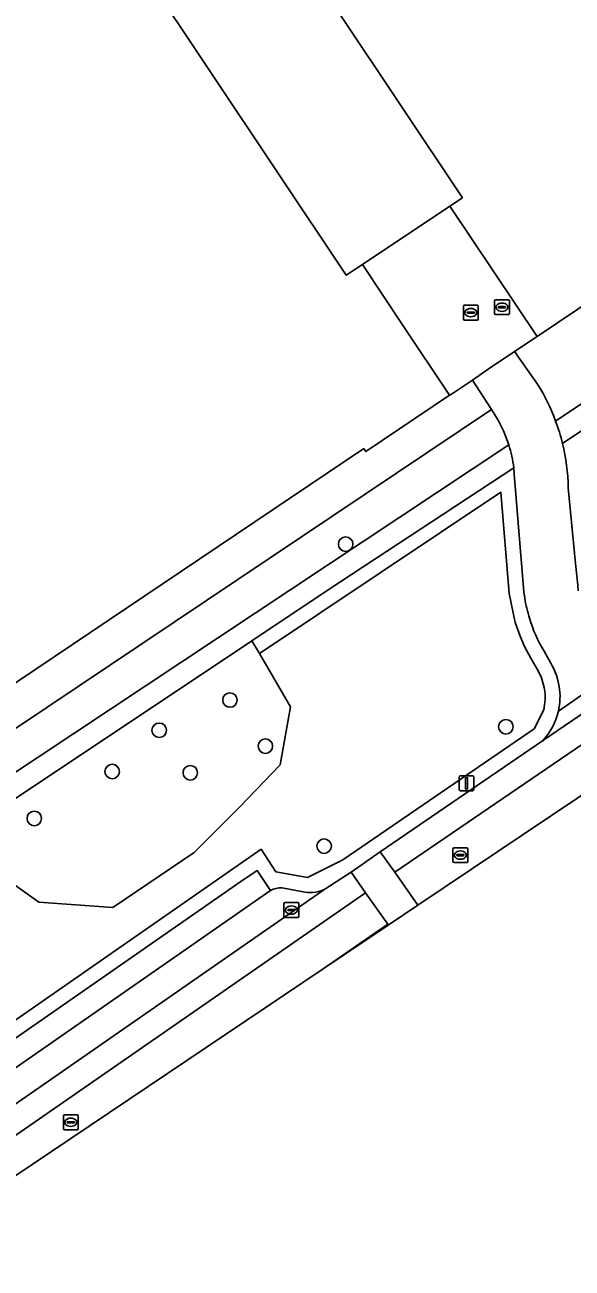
# Model space of a CAD drawing. Extents: x 158793 to 159888, y 384317 to 385256.
# Drawn here: x 159071.1 to 159108, y 384372.7 to 384456.6 of the extents above; entities that cross this region are included whole.
import ezdxf

# ---------------------------------------------------------------- set-up
doc = ezdxf.new("R2010")
doc.units = 0
for name, color, linetype in [('IMGEO_Boom', 7, 'Continuous'), ('IMGEO_Groenvoorziening', 7, 'Continuous'), ('IMGEO_Kolk', 7, 'Continuous'), ('IMGEO_Lichtmast', 7, 'Continuous'), ('IMGEO_Pand', 7, 'Continuous'), ('IMGEO_Pand_overbouw', 7, 'Continuous'), ('IMGEO_Parkeervlak_open', 7, 'Continuous'), ('IMGEO_Rijbaan_lokaal_gesloten', 7, 'Continuous'), ('IMGEO_Rijbaan_lokaal_open', 7, 'Continuous'), ('IMGEO_Rioolput', 7, 'Continuous'), ('IMGEO_Voetpad_open', 7, 'Continuous')]:
    doc.layers.add(name, color=color, linetype=linetype)

msp = doc.modelspace()

# ---------------------------------------------------------------- linework, layer by layer
at = {"layer": 'IMGEO_Boom'}
for centre in [(159092.712, 384421.541), (159084.907, 384411.03), (159103.521, 384409.227), (159080.135, 384408.99), (159087.297, 384407.92), (159076.963, 384406.208), (159082.232, 384406.124), (159071.709, 384403.046), (159091.261, 384401.176)]:
    msp.add_circle(centre, 0.489, dxfattribs=at)
at = {"layer": 'IMGEO_Groenvoorziening'}
for points in [[(159133.657, 384447.711), (159146.329, 384456.299), (159142.934, 384461.253), (159139.961, 384459.26), (159140.265, 384458.806), (159134.297, 384454.798), (159105.622, 384435.536), (159104.113, 384434.523), (159105.661, 384432.339)], [(159147.152, 384455.106), (159133.348, 384445.716), (159107.339, 384428.325)], [(159106.875, 384429.844), (159133.657, 384447.711)], [(159102.887, 384430.077), (159102.544, 384430.611), (159057.591, 384400.534), (159058.489, 384399.218)], [(159059.645, 384399.014), (159103.716, 384428.245)], [(159104.794, 384417.902), (159104.734, 384418.333), (159104.088, 384426.264), (159104.049, 384426.693), (159091.541, 384418.46), (159086.383, 384415.021), (159086.89, 384414.156), (159103.185, 384425.044), (159103.735, 384418.211), (159104.154, 384416.249), (159104.482, 384415.326), (159104.784, 384414.649), (159105.236, 384413.814), (159105.69, 384412.995), (159105.922, 384412.53), (159106.113, 384411.885), (159106.165, 384411.466), (159106.167, 384411.074), (159106.126, 384410.702), (159106.073, 384410.37), (159105.427, 384409.093), (159092.511, 384400.253), (159090.135, 384399.063), (159087.999, 384399.451), (159087.004, 384400.963), (159067.336, 384387.302)], [(159067.336, 384387.302), (159087.004, 384400.963), (159087.999, 384399.451), (159090.135, 384399.063), (159092.511, 384400.253), (159105.427, 384409.093), (159106.073, 384410.37), (159106.126, 384410.702), (159106.167, 384411.074), (159106.165, 384411.466), (159106.113, 384411.885), (159105.922, 384412.53), (159105.69, 384412.995), (159105.236, 384413.814), (159104.784, 384414.649), (159104.482, 384415.326), (159104.154, 384416.249), (159103.735, 384418.211), (159103.185, 384425.044), (159086.89, 384414.156), (159088.988, 384410.579), (159088.285, 384406.655), (159085.591, 384403.844), (159082.487, 384400.74), (159077.008, 384397.046), (159072.003, 384397.401), (159067.046, 384400.928)], [(159107.732, 384425.348), (159108.226, 384420.231), (159108.367, 384418.769), (159108.404, 384418.385)], [(159106.547, 384413.51), (159106.094, 384414.327)], [(159091.383, 384398.318), (159093.08, 384399.431), (159095.035, 384400.785), (159105.991, 384408.267)], [(159060.322, 384396.825), (159060.723, 384396.135), (159064.612, 384390.543), (159064.132, 384390.223), (159067.08, 384385.906), (159085.632, 384398.793)], [(159085.632, 384398.793), (159086.747, 384399.534), (159087.632, 384398.189)], [(159088.431, 384398.356), (159089.956, 384398.079)]]:
    msp.add_lwpolyline(points, dxfattribs=at)
msp.add_lwpolyline([(159085.591, 384403.844), (159088.285, 384406.655), (159088.988, 384410.579), (159086.89, 384414.156), (159086.383, 384415.021), (159066.174, 384401.548), (159067.046, 384400.928), (159072.003, 384397.401), (159077.008, 384397.046), (159082.487, 384400.74)], close=True, dxfattribs=at)
for centre, radius, start, end in [((159093.775, 384425.013), 13.962, 20.24388, 31.64875), ((159095.649, 384425.698), 8.46, 17.52152, 31.17302), ((159093.811, 384425.025), 13.925, 1.33029, 13.71021), ((159114.536, 384419.449), 9.864, 189.02229, 197.13918), ((159114.735, 384419.492), 10.067, 197.03904, 210.86674), ((159102.795, 384411.256), 4.377, 347.01646, 30.99423), ((159102.8, 384411.255), 4.372, 316.87777, 347.01581), ((159088.306, 384396.961), 1.4, 84.85963, 118.75139), ((159090.348, 384400.115), 2.074, 259.08961, 299.92618)]:
    msp.add_arc(centre, radius, start, end, dxfattribs=at)
at = {"layer": 'IMGEO_Kolk'}
for p, q in [((159088.552, 384396.444), (159088.552, 384397.296)), ((159088.627, 384397.37), (159089.479, 384397.37)), ((159089.04, 384397.15), (159089.065, 384397.15)), ((159089.553, 384397.296), (159089.553, 384396.444)), ((159089.479, 384396.37), (159088.627, 384396.37)), ((159088.811, 384396.864), (159088.811, 384396.876)), ((159089.249, 384396.827), (159088.851, 384396.827)), ((159088.854, 384396.913), (159089.252, 384396.913)), ((159089.063, 384396.59), (159089.038, 384396.59)), ((159089.295, 384396.876), (159089.295, 384396.864))]:
    msp.add_line(p, q, dxfattribs=at)
for points in [[(159088.552, 384396.444), (159088.552, 384397.296)], [(159088.627, 384397.37), (159089.479, 384397.37)], [(159089.553, 384397.296), (159089.553, 384396.444)], [(159089.479, 384396.37), (159088.627, 384396.37)]]:
    msp.add_lwpolyline(points, dxfattribs=at)
for centre, radius, start, end in [((159088.629, 384397.294), 0.0765, 91.55205, 178.44795), ((159088.629, 384397.294), 0.0765, 91.55205, 178.44795), ((159089.477, 384397.294), 0.0765, 1.55205, 88.44795), ((159089.477, 384397.294), 0.0765, 1.55205, 88.44795), ((159088.629, 384396.446), 0.0765, 181.55205, 268.44795), ((159088.629, 384396.446), 0.0765, 181.55205, 268.44795), ((159088.851, 384396.873), 0.0403, 85.87752, 175.75265), ((159088.848, 384396.863), 0.0366, 178.93798, 274.71019), ((159089.252, 384396.87), 0.043, 264.86636, 352.45326), ((159089.256, 384396.875), 0.0386, 1.73085, 96.63898), ((159089.477, 384396.446), 0.0765, 271.55205, 358.44795), ((159089.477, 384396.446), 0.0765, 271.55205, 358.44795)]:
    msp.add_arc(centre, radius, start, end, dxfattribs=at)
for centre, major_axis, ratio, start_param, end_param in [((159089.039, 384396.87), (-0.387, 0.002), 0.722429, 4.712389, 7.853982), ((159089.064, 384396.87), (-0.39, 0.002), 0.717154, 1.570796, 4.712389)]:
    msp.add_ellipse(centre, major_axis=major_axis, ratio=ratio, start_param=start_param, end_param=end_param, dxfattribs=at)
at = {"layer": 'IMGEO_Lichtmast'}
for p, q in [((159100.37, 384405.016), (159100.37, 384405.816)), ((159100.37, 384405.816), (159100.37, 384405.016)), ((159100.47, 384405.916), (159101.26, 384405.916)), ((159101.26, 384405.916), (159100.47, 384405.916)), ((159101.36, 384405.816), (159101.36, 384405.016)), ((159101.36, 384405.016), (159101.36, 384405.816)), ((159101.26, 384404.916), (159100.47, 384404.916)), ((159100.47, 384404.916), (159101.26, 384404.916))]:
    msp.add_line(p, q, dxfattribs=at)
msp.add_lwpolyline([(159100.79, 384405.791), (159100.94, 384405.791), (159100.94, 384405.041), (159100.79, 384405.041), (159100.79, 384405.791)], dxfattribs=at)
for centre, start, end in [((159100.47, 384405.816), 90, 180), ((159100.47, 384405.816), 90, 180), ((159101.26, 384405.816), 0, 90), ((159101.26, 384405.816), 360, 90), ((159100.47, 384405.016), 180, 270), ((159100.47, 384405.016), 180, 270), ((159101.26, 384405.016), 270, 0), ((159101.26, 384405.016), 270, 0)]:
    msp.add_arc(centre, 0.1, start, end, dxfattribs=at)
at = {"layer": 'IMGEO_Pand'}
for points in [[(159071.774, 384533.799), (159050.67, 384519.624), (159058.757, 384507.518), (159100.592, 384444.894), (159099.734, 384444.322), (159105.622, 384435.536), (159134.297, 384454.798), (159140.265, 384458.806), (159139.961, 384459.26), (159139.482, 384459.974), (159134.495, 384467.411), (159134.397, 384467.557), (159129.91, 384464.543), (159126.029, 384461.936), (159121.905, 384459.166)], [(159051.335, 384501.662), (159042.827, 384514.395), (159022.135, 384500.517), (159018.834, 384498.302), (159013.348, 384494.623), (159005.008, 384489.029), (159005.108, 384488.881), (159005.874, 384487.744), (159007.154, 384485.844), (159008.052, 384484.512), (159009.399, 384482.514), (159030.087, 384451.818), (159051.932, 384419.406), (159055.19, 384414.572), (159054.885, 384414.367), (159059.355, 384407.712), (159060.724, 384405.674), (159093.935, 384427.981), (159094.071, 384427.778), (159099.728, 384431.577), (159096.595, 384436.272), (159093.851, 384440.4), (159092.757, 384439.671)]]:
    msp.add_lwpolyline(points, close=True, dxfattribs=at)
at = {"layer": 'IMGEO_Pand_overbouw'}
msp.add_lwpolyline([(159105.622, 384435.536), (159099.734, 384444.322), (159093.851, 384440.4), (159096.595, 384436.272), (159099.728, 384431.577), (159099.857, 384431.664), (159101.26, 384432.607), (159102.335, 384433.329), (159104.113, 384434.523)], close=True, dxfattribs=at)
at = {"layer": 'IMGEO_Parkeervlak_open'}
for points in [[(159007.661, 384338.904), (159053.669, 384372.146), (159091.383, 384398.318)], [(159087.632, 384398.189), (159052.896, 384374.043), (159009.065, 384342.452)], [(159089.956, 384398.079), (159088.431, 384398.356)]]:
    msp.add_lwpolyline(points, dxfattribs=at)
for centre, radius, start, end in [((159088.306, 384396.961), 1.4, 84.85963, 118.75139), ((159090.348, 384400.115), 2.074, 259.08961, 299.92618)]:
    msp.add_arc(centre, radius, start, end, dxfattribs=at)
at = {"layer": 'IMGEO_Rijbaan_lokaal_gesloten'}
for points in [[(159113.987, 384411.669), (159113.048, 384413.097), (159105.991, 384408.267), (159095.035, 384400.785), (159096.03, 384399.42)], [(158991.834, 384325.383), (159054.666, 384370.765), (159094.05, 384398.036), (159093.08, 384399.431), (159091.383, 384398.318), (159053.669, 384372.146), (159007.661, 384338.904), (158990.838, 384326.75)], [(159095.588, 384395.845), (159095.588, 384395.845), (159095.546, 384395.908), (159091.206, 384392.901), (159091.205, 384392.9)]]:
    msp.add_lwpolyline(points, close=True, dxfattribs=at)
at = {"layer": 'IMGEO_Rijbaan_lokaal_open'}
for points in [[(159058.757, 384507.518), (159050.67, 384519.624), (159042.827, 384514.395), (159051.335, 384501.662), (159092.757, 384439.671), (159093.851, 384440.4), (159096.595, 384436.272), (159099.728, 384431.577), (159099.857, 384431.664), (159101.26, 384432.607), (159102.335, 384433.329), (159104.113, 384434.523), (159105.622, 384435.536), (159099.734, 384444.322), (159100.592, 384444.894)], [(159097.585, 384397.186), (159096.03, 384399.42), (159095.035, 384400.785), (159093.08, 384399.431), (159094.05, 384398.036), (159095.546, 384395.908), (159095.588, 384395.845), (159095.588, 384395.845)]]:
    msp.add_lwpolyline(points, close=True, dxfattribs=at)
for points in [[(159105.661, 384432.339), (159104.113, 384434.523), (159102.335, 384433.329), (159101.26, 384432.607), (159102.544, 384430.611), (159102.887, 384430.077)], [(159104.049, 384426.693), (159104.088, 384426.264), (159104.734, 384418.333), (159104.794, 384417.902)], [(159108.404, 384418.385), (159108.367, 384418.769), (159108.226, 384420.231), (159107.732, 384425.348)], [(159106.094, 384414.327), (159106.547, 384413.51)], [(159112.416, 384413.889), (159111.25, 384413.104), (159108.337, 384411.145), (159107.06, 384410.273)], [(159107.06, 384410.273), (159108.337, 384411.145), (159111.25, 384413.104), (159112.416, 384413.889)], [(159105.991, 384408.267), (159113.048, 384413.097)], [(159097.585, 384397.186), (159115.546, 384409.253), (159113.987, 384411.669), (159096.03, 384399.42), (159097.585, 384397.186)], [(158992.571, 384324.387), (159029.612, 384351.52), (159091.205, 384392.9), (159091.206, 384392.901), (159095.546, 384395.908), (159094.05, 384398.036), (159054.666, 384370.765), (158991.834, 384325.383), (158992.571, 384324.387), (158992.571, 384324.387)]]:
    msp.add_lwpolyline(points, dxfattribs=at)
for centre, radius, start, end in [((159093.775, 384425.013), 13.962, 20.24388, 31.64875), ((159095.649, 384425.698), 8.46, 17.52152, 31.17302), ((159093.971, 384425.072), 13.758, 13.67693, 20.29514), ((159095.66, 384425.705), 8.447, 6.71882, 17.50094), ((159093.811, 384425.025), 13.925, 1.33029, 13.71021), ((159114.536, 384419.449), 9.864, 189.02229, 197.13918), ((159114.735, 384419.492), 10.067, 197.03904, 210.86674), ((159102.795, 384411.256), 4.377, 347.01646, 30.99423), ((159102.8, 384411.255), 4.372, 316.87777, 347.01581)]:
    msp.add_arc(centre, radius, start, end, dxfattribs=at)
at = {"layer": 'IMGEO_Rioolput'}
for p, q in [((159100.655, 384436.725), (159100.655, 384437.577)), ((159100.73, 384437.651), (159101.582, 384437.651)), ((159101.143, 384437.431), (159101.168, 384437.431)), ((159101.656, 384437.577), (159101.656, 384436.725)), ((159102.762, 384437.093), (159102.762, 384437.945)), ((159102.837, 384438.019), (159103.689, 384438.019)), ((159103.021, 384437.513), (159103.021, 384437.525)), ((159103.459, 384437.476), (159103.061, 384437.476)), ((159103.064, 384437.562), (159103.462, 384437.562)), ((159103.25, 384437.799), (159103.275, 384437.799)), ((159103.505, 384437.525), (159103.505, 384437.513)), ((159103.763, 384437.945), (159103.763, 384437.093)), ((159101.582, 384436.651), (159100.73, 384436.651)), ((159100.914, 384437.145), (159100.914, 384437.157)), ((159101.352, 384437.108), (159100.954, 384437.108)), ((159100.957, 384437.194), (159101.355, 384437.194)), ((159101.166, 384436.871), (159101.141, 384436.871)), ((159101.398, 384437.157), (159101.398, 384437.145)), ((159103.689, 384437.019), (159102.837, 384437.019)), ((159103.273, 384437.239), (159103.248, 384437.239)), ((159099.95, 384400.145), (159099.95, 384400.997)), ((159100.025, 384401.071), (159100.877, 384401.071)), ((159100.209, 384400.565), (159100.209, 384400.577)), ((159100.647, 384400.528), (159100.249, 384400.528)), ((159100.252, 384400.614), (159100.65, 384400.614)), ((159100.438, 384400.851), (159100.463, 384400.851)), ((159100.693, 384400.577), (159100.693, 384400.565)), ((159100.951, 384400.997), (159100.951, 384400.145)), ((159100.877, 384400.071), (159100.025, 384400.071)), ((159100.461, 384400.291), (159100.436, 384400.291)), ((159073.671, 384382.128), (159073.671, 384382.98)), ((159073.746, 384383.054), (159074.598, 384383.054)), ((159074.159, 384382.834), (159074.184, 384382.834)), ((159074.672, 384382.98), (159074.672, 384382.128)), ((159074.598, 384382.054), (159073.746, 384382.054)), ((159073.93, 384382.548), (159073.93, 384382.56)), ((159074.368, 384382.511), (159073.97, 384382.511)), ((159073.973, 384382.597), (159074.371, 384382.597)), ((159074.182, 384382.274), (159074.157, 384382.274)), ((159074.414, 384382.56), (159074.414, 384382.548))]:
    msp.add_line(p, q, dxfattribs=at)
for points in [[(159100.655, 384436.725), (159100.655, 384437.577)], [(159100.73, 384437.651), (159101.582, 384437.651)], [(159101.656, 384437.577), (159101.656, 384436.725)], [(159102.762, 384437.093), (159102.762, 384437.945)], [(159102.837, 384438.019), (159103.689, 384438.019)], [(159103.763, 384437.945), (159103.763, 384437.093)], [(159101.582, 384436.651), (159100.73, 384436.651)], [(159103.689, 384437.019), (159102.837, 384437.019)], [(159099.95, 384400.145), (159099.95, 384400.997)], [(159100.025, 384401.071), (159100.877, 384401.071)], [(159100.951, 384400.997), (159100.951, 384400.145)], [(159100.877, 384400.071), (159100.025, 384400.071)], [(159073.671, 384382.128), (159073.671, 384382.98)], [(159073.746, 384383.054), (159074.598, 384383.054)], [(159074.672, 384382.98), (159074.672, 384382.128)], [(159074.598, 384382.054), (159073.746, 384382.054)]]:
    msp.add_lwpolyline(points, dxfattribs=at)
for centre, radius, start, end in [((159100.732, 384437.575), 0.0765, 91.55205, 178.44795), ((159100.732, 384437.575), 0.0765, 91.55205, 178.44795), ((159101.58, 384437.575), 0.0765, 1.55205, 88.44795), ((159101.58, 384437.575), 0.0765, 1.55205, 88.44795), ((159102.839, 384437.943), 0.0765, 91.55205, 178.44795), ((159102.839, 384437.943), 0.0765, 91.55205, 178.44795), ((159103.061, 384437.522), 0.0403, 85.87752, 175.75265), ((159103.058, 384437.512), 0.0366, 178.93798, 274.71019), ((159103.462, 384437.519), 0.043, 264.86636, 352.45326), ((159103.466, 384437.524), 0.0386, 1.73085, 96.63898), ((159103.687, 384437.943), 0.0765, 1.55205, 88.44795), ((159103.687, 384437.943), 0.0765, 1.55205, 88.44795), ((159100.732, 384436.727), 0.0765, 181.55205, 268.44795), ((159100.732, 384436.727), 0.0765, 181.55205, 268.44795), ((159100.954, 384437.154), 0.0403, 85.87752, 175.75265), ((159100.951, 384437.144), 0.0366, 178.93798, 274.71019), ((159101.355, 384437.151), 0.043, 264.86636, 352.45326), ((159101.359, 384437.156), 0.0386, 1.73085, 96.63898), ((159101.58, 384436.727), 0.0765, 271.55205, 358.44795), ((159101.58, 384436.727), 0.0765, 271.55205, 358.44795), ((159102.839, 384437.095), 0.0765, 181.55205, 268.44795), ((159102.839, 384437.095), 0.0765, 181.55205, 268.44795), ((159103.687, 384437.095), 0.0765, 271.55205, 358.44795), ((159103.687, 384437.095), 0.0765, 271.55205, 358.44795), ((159100.027, 384400.995), 0.0765, 91.55205, 178.44795), ((159100.027, 384400.995), 0.0765, 91.55205, 178.44795), ((159100.249, 384400.574), 0.0403, 85.87752, 175.75265), ((159100.246, 384400.564), 0.0366, 178.93798, 274.71019), ((159100.65, 384400.571), 0.043, 264.86636, 352.45326), ((159100.654, 384400.576), 0.0386, 1.73085, 96.63898), ((159100.875, 384400.995), 0.0765, 1.55205, 88.44795), ((159100.875, 384400.995), 0.0765, 1.55205, 88.44795), ((159100.027, 384400.147), 0.0765, 181.55205, 268.44795), ((159100.027, 384400.147), 0.0765, 181.55205, 268.44795), ((159100.875, 384400.147), 0.0765, 271.55205, 358.44795), ((159100.875, 384400.147), 0.0765, 271.55205, 358.44795), ((159073.748, 384382.978), 0.0765, 91.55205, 178.44795), ((159073.748, 384382.978), 0.0765, 91.55205, 178.44795), ((159074.596, 384382.978), 0.0765, 1.55205, 88.44795), ((159074.596, 384382.978), 0.0765, 1.55205, 88.44795), ((159073.748, 384382.13), 0.0765, 181.55205, 268.44795), ((159073.748, 384382.13), 0.0765, 181.55205, 268.44795), ((159073.97, 384382.557), 0.0403, 85.87752, 175.75265), ((159073.967, 384382.547), 0.0366, 178.93798, 274.71019), ((159074.371, 384382.554), 0.043, 264.86636, 352.45326), ((159074.375, 384382.559), 0.0386, 1.73085, 96.63898), ((159074.596, 384382.13), 0.0765, 271.55205, 358.44795), ((159074.596, 384382.13), 0.0765, 271.55205, 358.44795)]:
    msp.add_arc(centre, radius, start, end, dxfattribs=at)
for centre, major_axis, ratio, start_param, end_param in [((159101.142, 384437.151), (-0.387, 0.002), 0.722429, 4.712389, 7.853982), ((159101.167, 384437.151), (-0.39, 0.002), 0.717154, 1.570796, 4.712389), ((159103.249, 384437.519), (-0.387, 0.002), 0.722429, 4.712389, 7.853982), ((159103.274, 384437.519), (-0.39, 0.002), 0.717154, 1.570796, 4.712389), ((159100.437, 384400.571), (-0.387, 0.002), 0.722429, 4.712389, 7.853982), ((159100.462, 384400.571), (-0.39, 0.002), 0.717154, 1.570796, 4.712389), ((159074.158, 384382.554), (-0.387, 0.002), 0.722429, 4.712389, 7.853982), ((159074.183, 384382.554), (-0.39, 0.002), 0.717154, 1.570796, 4.712389)]:
    msp.add_ellipse(centre, major_axis=major_axis, ratio=ratio, start_param=start_param, end_param=end_param, dxfattribs=at)
at = {"layer": 'IMGEO_Voetpad_open'}
for points in [[(159107.339, 384428.325), (159133.348, 384445.716), (159147.152, 384455.106), (159146.329, 384456.299), (159133.657, 384447.711), (159106.875, 384429.844)], [(159103.716, 384428.245), (159059.645, 384399.014)], [(159060.396, 384397.696), (159066.174, 384401.548), (159086.383, 384415.021), (159091.541, 384418.46), (159104.049, 384426.693)], [(159052.896, 384374.043), (159087.632, 384398.189), (159086.747, 384399.534), (159085.632, 384398.793), (159067.08, 384385.906)]]:
    msp.add_lwpolyline(points, dxfattribs=at)
msp.add_lwpolyline([(159102.544, 384430.611), (159101.26, 384432.607), (159099.857, 384431.664), (159099.728, 384431.577), (159094.071, 384427.778), (159093.935, 384427.981), (159060.724, 384405.674), (159056.16, 384402.63), (159057.591, 384400.534)], close=True, dxfattribs=at)
for centre, radius, start, end in [((159093.971, 384425.072), 13.758, 13.67693, 20.29514), ((159095.66, 384425.705), 8.447, 6.71882, 17.50094)]:
    msp.add_arc(centre, radius, start, end, dxfattribs=at)

doc.saveas('drawing.dxf')
